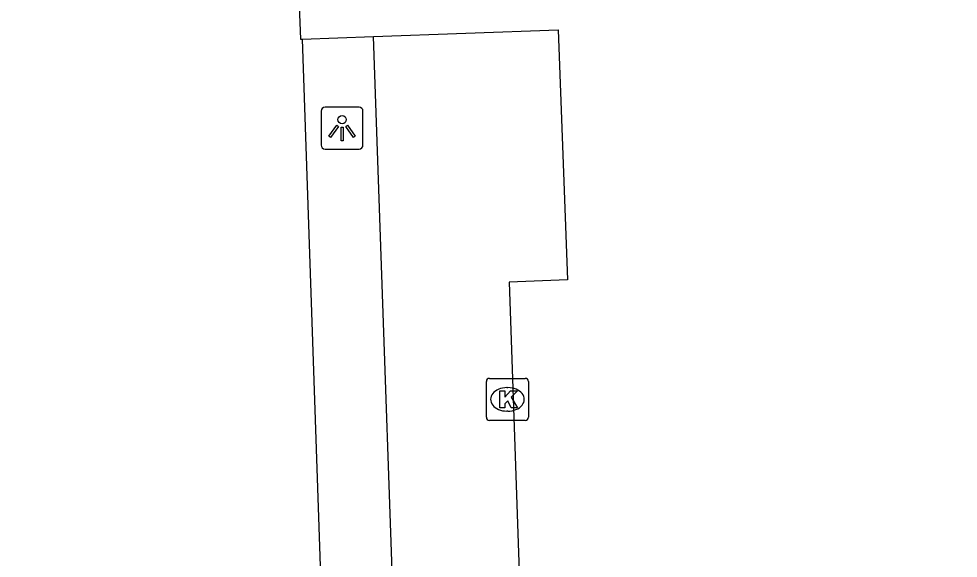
# Model space of a CAD drawing. Extents: x 160557 to 161245, y 385330 to 386505.
# Drawn here: x 160916.38 to 160938.74, y 386248.13 to 386260.98 of the extents above; entities that cross this region are included whole.
import ezdxf

# ---------------------------------------------------------------- set-up
doc = ezdxf.new("R2010")
doc.units = 0
for name, color, linetype in [('IMGEO_Groenvoorziening', 7, 'Continuous'), ('IMGEO_Kolk', 7, 'Continuous'), ('IMGEO_Lichtpunt', 7, 'Continuous'), ('IMGEO_Rijbaan_lokaal_open', 7, 'Continuous')]:
    doc.layers.add(name, color=color, linetype=linetype)

msp = doc.modelspace()

# ---------------------------------------------------------------- linework, layer by layer
at = {"layer": 'IMGEO_Groenvoorziening'}
msp.add_lwpolyline([(160923.128, 386260.498), (160924.826, 386260.56)], dxfattribs=at)
at = {"layer": 'IMGEO_Kolk'}
for p, q in [((160927.509, 386251.487), (160927.509, 386252.339)), ((160927.584, 386252.413), (160928.436, 386252.413)), ((160928.51, 386252.339), (160928.51, 386251.487)), ((160927.997, 386252.193), (160928.022, 386252.193)), ((160928.02, 386251.633), (160927.995, 386251.633)), ((160928.436, 386251.413), (160927.584, 386251.413))]:
    msp.add_line(p, q, dxfattribs=at)
for points in [[(160927.509, 386251.487), (160927.509, 386252.339)], [(160927.584, 386252.413), (160928.436, 386252.413)], [(160928.51, 386252.339), (160928.51, 386251.487)], [(160927.83, 386252.113), (160927.953, 386252.113), (160927.953, 386251.962), (160928.083, 386252.113), (160928.247, 386252.113), (160928.101, 386251.962), (160928.254, 386251.713), (160928.102, 386251.713), (160928.017, 386251.877), (160927.953, 386251.81), (160927.953, 386251.713), (160927.83, 386251.713), (160927.83, 386252.113)], [(160928.436, 386251.413), (160927.584, 386251.413)]]:
    msp.add_lwpolyline(points, dxfattribs=at)
for centre, start, end in [((160927.586, 386252.337), 91.552, 178.448), ((160927.586, 386252.337), 91.552, 178.448), ((160928.434, 386252.337), 1.552, 88.448), ((160928.434, 386252.337), 1.552, 88.448), ((160927.586, 386251.489), 181.552, 268.448), ((160927.586, 386251.489), 181.552, 268.448), ((160928.434, 386251.489), 271.552, 358.448), ((160928.434, 386251.489), 271.552, 358.448)]:
    msp.add_arc(centre, 0.0765, start, end, dxfattribs=at)
for centre, major_axis, ratio, start_param, end_param in [((160927.996, 386251.913), (-0.387, 0.002), 0.722429, 4.712389, 7.853982), ((160928.021, 386251.913), (-0.39, 0.002), 0.717154, 1.570796, 4.712389)]:
    msp.add_ellipse(centre, major_axis=major_axis, ratio=ratio, start_param=start_param, end_param=end_param, dxfattribs=at)
at = {"layer": 'IMGEO_Lichtpunt'}
for p, q in [((160923.576, 386258.779), (160923.576, 386257.972)), ((160923.576, 386258.779), (160923.576, 386257.972)), ((160924.478, 386258.874), (160923.67, 386258.874)), ((160924.478, 386258.874), (160923.67, 386258.874)), ((160924.572, 386257.972), (160924.572, 386258.779)), ((160924.572, 386257.972), (160924.572, 386258.779)), ((160923.67, 386257.878), (160924.478, 386257.878)), ((160923.67, 386257.878), (160924.478, 386257.878))]:
    msp.add_line(p, q, dxfattribs=at)
for points in [[(160923.95, 386258.443), (160923.989, 386258.415), (160923.801, 386258.153), (160923.763, 386258.18), (160923.95, 386258.443)], [(160924.052, 386258.395), (160924.099, 386258.395), (160924.099, 386258.073), (160924.052, 386258.073), (160924.052, 386258.395)], [(160924.162, 386258.415), (160924.2, 386258.442), (160924.387, 386258.18), (160924.348, 386258.152), (160924.162, 386258.415)]]:
    msp.add_lwpolyline(points, dxfattribs=at)
msp.add_circle((160924.075, 386258.577), 0.0994, dxfattribs=at)
for centre, start, end in [((160923.67, 386258.779), 90, 180), ((160923.67, 386258.779), 90, 180), ((160924.478, 386258.779), 0, 90), ((160924.478, 386258.779), 0, 90), ((160923.67, 386257.972), 180, 270), ((160923.67, 386257.972), 180, 270), ((160924.478, 386257.972), 270, 0), ((160924.478, 386257.972), 270, 360)]:
    msp.add_arc(centre, 0.0946, start, end, dxfattribs=at)
at = {"layer": 'IMGEO_Rijbaan_lokaal_open'}
for points in [[(160989.24, 386243.256), (160989.087, 386247.587), (160988.085, 386275.995), (160944.362, 386274.442), (160944.275, 386276.906), (160940.297, 386276.761), (160938.174, 386276.684), (160936.5, 386276.623), (160922.467, 386276.113), (160916.379, 386275.892), (160916.727, 386266.406), (160922.836, 386266.648), (160923.086, 386260.496), (160923.128, 386260.498)], [(160923.128, 386260.498), (160923.77, 386241.663), (160925.478, 386241.688), (160924.826, 386260.56)], [(160924.826, 386260.56), (160929.218, 386260.72), (160929.444, 386254.763), (160928.056, 386254.705), (160928.494, 386241.814), (160930.5, 386241.876), (160930.553, 386240.227)]]:
    msp.add_lwpolyline(points, dxfattribs=at)

doc.saveas('drawing.dxf')
